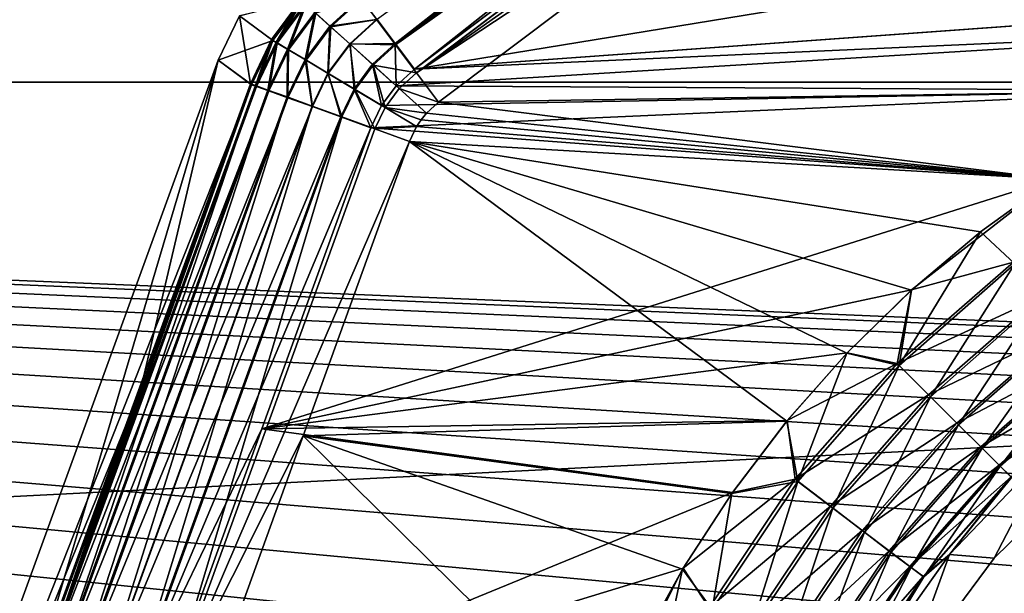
# Model space of a CAD drawing. Header units: metres. Extents: x -109 to 109, y -63 to 140.
# Tile 261 of 480: x -20.16 to -8.55, y 37.65 to 44.41. Entities that reach past the tile are written whole.
import ezdxf

# ---------------------------------------------------------------- set-up
doc = ezdxf.new("R2010")
doc.units = ezdxf.units.M
doc.layers.add('solid_502308_SW0001', color=7, linetype='CONTINUOUS')

msp = doc.modelspace()

# ---------------------------------------------------------------- linework, layer by layer
at = {"layer": 'solid_502308_SW0001'}
for points in [[(-15.945326, 44.416336, -14.64808), (-15.733354, 44.133297, -14.792255), (-4.826217, 52.683041, -14.486487)], [(-15.733354, 44.133297, -14.792255), (-4.652612, 52.455391, -14.602365), (-4.826217, 52.683041, -14.486487)], [(-4.669542, 52.488018, 14.442838), (-15.729599, 44.118385, 14.65292), (-15.952972, 44.416519, 14.424286)], [(-4.669542, 52.488018, 14.442838), (-4.639946, 52.449383, 14.467772), (-15.729599, 44.118385, 14.65292)], [(-15.733354, 44.133297, -14.792255), (-4.633039, 52.429565, -14.611343), (-4.652612, 52.455391, -14.602365)], [(-15.733354, 44.133297, -14.792255), (-15.506691, 43.830093, -14.842466), (-4.633039, 52.429565, -14.611343)], [(-4.639946, 52.449383, 14.467772), (-4.411606, 52.149494, 14.609216), (-15.729599, 44.118385, 14.65292)], [(-15.506691, 43.830093, -14.842466), (-4.429477, 52.159313, -14.660713), (-4.633039, 52.429565, -14.611343)], [(-4.411606, 52.149494, 14.609216), (-15.481988, 43.787464, 14.795164), (-15.729599, 44.118385, 14.65292)], [(-15.506691, 43.830093, -14.842466), (-9.964128, 47.996174, -14.786011), (-4.429477, 52.159313, -14.660713)], [(-4.411606, 52.149494, 14.609216), (-4.395741, 52.128567, 14.615961), (-15.481988, 43.787464, 14.795164)], [(-4.395741, 52.128567, 14.615961), (-4.140282, 51.788261, 14.674678), (-15.481988, 43.787464, 14.795164)], [(-4.140282, 51.788261, 14.674678), (-9.677472, 47.61515, 14.794038), (-15.481988, 43.787464, 14.795164)], [(-76.5, 43.676754, 18.243267), (76.5, 43.676754, 18.243267), (76.5, 51.408573, 18.0905)], [(-76.5, 51.408573, 18.0905), (-76.5, 43.676754, 18.243267), (76.5, 51.408573, 18.0905)], [(-76.5, 51.408573, -18.0905), (76.5, 51.408573, -18.0905), (76.5, 43.676754, -18.243267)], [(-76.5, 43.676754, -18.243267), (-76.5, 51.408573, -18.0905), (76.5, 43.676754, -18.243267)], [(-15.506691, 43.830093, -14.842466), (0, 44.956623, -14.833999), (9.964128, 47.996174, -14.786011)], [(-15.506691, 43.830093, -14.842466), (9.964128, 47.996174, -14.786011), (-9.964128, 47.996174, -14.786011)], [(-9.677472, 47.61515, 14.794038), (-15.221774, 43.439705, 14.844226), (-15.481988, 43.787464, 14.795164)], [(-6.124267, 43.579472, 14.843665), (-15.221774, 43.439705, 14.844226), (-9.677472, 47.61515, 14.794038)], [(-9.677472, 47.61515, 14.794038), (9.677472, 47.61515, 14.794038), (15.221774, 43.439705, 14.844226)], [(-9.677472, 47.61515, 14.794038), (15.221774, 43.439705, 14.844226), (2.086681, 44.803509, 14.835445)], [(-4.147206, 44.341969, 14.839244), (-9.677472, 47.61515, 14.794038), (-2.086681, 44.803509, 14.835445)], [(-6.124267, 43.579472, 14.843665), (-9.677472, 47.61515, 14.794038), (-4.147206, 44.341969, 14.839244)], [(-2.101227, 44.801338, -14.835465), (0, 44.956623, -14.833999), (-15.506691, 43.830093, -14.842466)], [(-2.101227, 44.801338, -14.835465), (-15.506691, 43.830093, -14.842466), (-4.15874, 44.33849, -14.839269)], [(-16.846066, 44.643929, 12.917192), (-17.191692, 44.178822, 12.91764), (-17.569244, 44.460121, 0)], [(-17.177412, 44.168705, -13.398754), (-16.831615, 44.633915, -13.397815), (-17.569244, 44.460121, 0)], [(-17.136778, 44.146858, 13.350184), (-17.191692, 44.178822, 12.91764), (-16.846066, 44.643929, 12.917192)], [(-17.123381, 44.137505, -13.775759), (-16.831615, 44.633915, -13.397815), (-17.177412, 44.168705, -13.398754)], [(-17.136778, 44.146858, 13.350184), (-16.846066, 44.643929, 12.917192), (-16.798325, 44.602089, 13.349507)], [(-17.002712, 44.067146, 13.758596), (-17.136778, 44.146858, 13.350184), (-16.798325, 44.602089, 13.349507)], [(-16.784603, 44.593018, -13.774535), (-16.831615, 44.633915, -13.397815), (-17.123381, 44.137505, -13.775759)], [(-16.784603, 44.593018, -13.774535), (-17.123381, 44.137505, -13.775759), (-16.98954, 44.058098, -14.124766)], [(-17.002712, 44.067146, 13.758596), (-16.798325, 44.602089, 13.349507), (-16.682169, 44.49823, 13.75773)], [(-16.668644, 44.489563, -14.123322), (-16.784603, 44.593018, -13.774535), (-16.98954, 44.058098, -14.124766)], [(-16.141428, 44.667641, 14.120183), (-16.503122, 44.337284, 14.122373), (-16.682169, 44.49823, 13.75773)], [(-16.491257, 44.330242, -14.421573), (-16.128868, 44.660862, -14.419286), (-16.668644, 44.489563, -14.123322)], [(-16.141428, 44.667641, 14.120183), (-15.952972, 44.416519, 14.424286), (-16.503122, 44.337284, 14.122373)], [(-16.491257, 44.330242, -14.421573), (-15.945326, 44.416336, -14.64808), (-16.128868, 44.660862, -14.419286)], [(-16.795879, 43.943481, 14.123363), (-17.002712, 44.067146, 13.758596), (-16.682169, 44.49823, 13.75773)], [(-16.668644, 44.489563, -14.123322), (-16.98954, 44.058098, -14.124766), (-16.784573, 43.935646, -14.423126)], [(-16.795879, 43.943481, 14.123363), (-16.682169, 44.49823, 13.75773), (-16.503122, 44.337284, 14.122373)], [(-16.491257, 44.330242, -14.421573), (-16.668644, 44.489563, -14.123322), (-16.784573, 43.935646, -14.423126)], [(-17.569244, 44.460121, 0), (-17.441135, 43.656887, 12.915329), (-17.818892, 43.937687)], [(-17.177412, 44.168705, -13.398754), (-17.569244, 44.460121, 0), (-17.818892, 43.937687)], [(-17.191692, 44.178822, 12.91764), (-17.441135, 43.656887, 12.915329), (-17.569244, 44.460121, 0)], [(-15.952972, 44.416519, 14.424286), (-16.269732, 44.126942, 14.426029), (-16.503122, 44.337284, 14.122373)], [(-16.263935, 44.125381, -14.649958), (-15.945326, 44.416336, -14.64808), (-16.491257, 44.330242, -14.421573)], [(-15.952972, 44.416519, 14.424286), (-15.729599, 44.118385, 14.65292), (-16.269732, 44.126942, 14.426029)], [(-16.263935, 44.125381, -14.649958), (-15.733354, 44.133297, -14.792255), (-15.945326, 44.416336, -14.64808)], [(-16.526159, 43.781769, 14.427052), (-16.795879, 43.943481, 14.123363), (-16.503122, 44.337284, 14.122373)], [(-16.491257, 44.330242, -14.421573), (-16.784573, 43.935646, -14.423126), (-16.521778, 43.778103, -14.651477)], [(-16.526159, 43.781769, 14.427052), (-16.503122, 44.337284, 14.122373), (-16.269732, 44.126942, 14.426029)], [(-16.263935, 44.125381, -14.649958), (-16.491257, 44.330242, -14.421573), (-16.521778, 43.778103, -14.651477)], [(-4.15874, 44.33849, -14.839269), (-15.506691, 43.830093, -14.842466), (-15.720608, 43.634251, -14.843425)], [(-4.15874, 44.33849, -14.839269), (-15.720608, 43.634251, -14.843425), (-6.12893, 43.577255, -14.843675)], [(-17.177412, 44.168705, -13.398754), (-17.818892, 43.937687), (-17.427032, 43.6464, -13.397526)], [(-17.381433, 43.636532, 13.348521), (-17.441135, 43.656887, 12.915329), (-17.191692, 44.178822, 12.91764)], [(-17.368425, 43.62603, -13.775173), (-17.177412, 44.168705, -13.398754), (-17.427032, 43.6464, -13.397526)], [(-17.136778, 44.146858, 13.350184), (-17.381433, 43.636532, 13.348521), (-17.191692, 44.178822, 12.91764)], [(-17.136778, 44.146858, 13.350184), (-17.234791, 43.583893, 13.757618), (-17.381433, 43.636532, 13.348521)], [(-17.368425, 43.62603, -13.775173), (-17.123381, 44.137505, -13.775759), (-17.177412, 44.168705, -13.398754)], [(-17.368425, 43.62603, -13.775173), (-17.221933, 43.573612, -14.124829), (-17.123381, 44.137505, -13.775759)], [(-17.002712, 44.067146, 13.758596), (-17.234791, 43.583893, 13.757618), (-17.136778, 44.146858, 13.350184)], [(-17.221933, 43.573612, -14.124829), (-16.98954, 44.058098, -14.124766), (-17.123381, 44.137505, -13.775759)], [(-16.20644, 43.589741, 14.655154), (-16.526159, 43.781769, 14.427052), (-16.269732, 44.126942, 14.426029)], [(-16.263935, 44.125381, -14.649958), (-16.521778, 43.778103, -14.651477), (-16.218214, 43.595684, -14.794995)], [(-15.729599, 44.118385, 14.65292), (-15.993137, 43.877235, 14.654206), (-16.269732, 44.126942, 14.426029)], [(-16.20644, 43.589741, 14.655154), (-16.269732, 44.126942, 14.426029), (-15.993137, 43.877235, 14.654206)], [(-16.001413, 43.888256, -14.79368), (-15.733354, 44.133297, -14.792255), (-16.263935, 44.125381, -14.649958)], [(-16.001413, 43.888256, -14.79368), (-16.263935, 44.125381, -14.649958), (-16.218214, 43.595684, -14.794995)], [(-15.720608, 43.634251, -14.843425), (-15.733354, 44.133297, -14.792255), (-16.001413, 43.888256, -14.79368)], [(-15.720608, 43.634251, -14.843425), (-15.506691, 43.830093, -14.842466), (-15.733354, 44.133297, -14.792255)], [(-17.002712, 44.067146, 13.758596), (-17.008036, 43.502029, 14.123018), (-17.234791, 43.583893, 13.757618)], [(-17.221933, 43.573612, -14.124829), (-16.997091, 43.492554, -14.423732), (-16.98954, 44.058098, -14.124766)], [(-16.795879, 43.943481, 14.123363), (-17.008036, 43.502029, 14.123018), (-17.002712, 44.067146, 13.758596)], [(-16.997091, 43.492554, -14.423732), (-16.784573, 43.935646, -14.423126), (-16.98954, 44.058098, -14.124766)], [(-15.729599, 44.118385, 14.65292), (-15.481988, 43.787464, 14.795164), (-15.993137, 43.877235, 14.654206)], [(-23.705898, 27.763269), (-17.818892, 43.937687), (-19.952206, 36.766148, 12.833363)], [(-17.427032, 43.6464, -13.397526), (-17.818892, 43.937687), (-23.705898, 27.763269)], [(-17.818892, 43.937687), (-18.695892, 40.211231, 12.898102), (-19.952206, 36.766148, 12.833363)], [(-17.818892, 43.937687), (-17.441135, 43.656887, 12.915329), (-18.695892, 40.211231, 12.898102)], [(-16.795879, 43.943481, 14.123363), (-16.712042, 43.394848, 14.427217), (-17.008036, 43.502029, 14.123018)], [(-16.997091, 43.492554, -14.423732), (-16.708538, 43.388134, -14.652425), (-16.784573, 43.935646, -14.423126)], [(-16.526159, 43.781769, 14.427052), (-16.712042, 43.394848, 14.427217), (-16.795879, 43.943481, 14.123363)], [(-16.708538, 43.388134, -14.652425), (-16.521778, 43.778103, -14.651477), (-16.784573, 43.935646, -14.423126)], [(-16.526159, 43.781769, 14.427052), (-16.360992, 43.267475, 14.655637), (-16.712042, 43.394848, 14.427217)], [(-16.708538, 43.388134, -14.652425), (-16.375055, 43.267151, -14.796021), (-16.521778, 43.778103, -14.651477)], [(-16.20644, 43.589741, 14.655154), (-16.360992, 43.267475, 14.655637), (-16.526159, 43.781769, 14.427052)], [(-16.375055, 43.267151, -14.796021), (-16.218214, 43.595684, -14.794995), (-16.521778, 43.778103, -14.651477)], [(-16.001413, 43.888256, -14.79368), (-16.218214, 43.595684, -14.794995), (-15.893577, 43.400131, -14.84437)], [(-15.852, 43.376568, 14.79677), (-16.20644, 43.589741, 14.655154), (-15.993137, 43.877235, 14.654206)], [(-15.720608, 43.634251, -14.843425), (-16.001413, 43.888256, -14.79368), (-15.893577, 43.400131, -14.84437)], [(-15.481988, 43.787464, 14.795164), (-15.68654, 43.600086, 14.796013), (-15.993137, 43.877235, 14.654206)], [(-15.852, 43.376568, 14.79677), (-15.993137, 43.877235, 14.654206), (-15.68654, 43.600086, 14.796013)], [(-15.481988, 43.787464, 14.795164), (-15.221774, 43.439705, 14.844226), (-15.68654, 43.600086, 14.796013)], [(-76.5, 35.943851, 18.161783), (76.5, 35.943851, 18.161783), (76.5, 43.676754, 18.243267)], [(-76.5, 43.676754, 18.243267), (-76.5, 35.943851, 18.161783), (76.5, 43.676754, 18.243267)], [(-8.65567, 35.943851, -18.161783), (-76.5, 35.943851, -18.161783), (-76.5, 43.676754, -18.243267)], [(-8.14819, 36.622463, -18.178312), (-8.65567, 35.943851, -18.161783), (-76.5, 43.676754, -18.243267)], [(-7.587639, 37.257935, -18.192156), (-8.14819, 36.622463, -18.178312), (-76.5, 43.676754, -18.243267)], [(-6.977654, 37.846157, -18.203558), (-7.587639, 37.257935, -18.192156), (-76.5, 43.676754, -18.243267)], [(-6.322176, 38.383308, -18.212786), (-6.977654, 37.846157, -18.203558), (-76.5, 43.676754, -18.243267)], [(-5.625448, 38.865891, -18.220112), (-6.322176, 38.383308, -18.212786), (-76.5, 43.676754, -18.243267)], [(-4.892006, 39.290745, -18.225807), (-5.625448, 38.865891, -18.220112), (-76.5, 43.676754, -18.243267)], [(-4.126618, 39.655087, -18.230127), (-4.892006, 39.290745, -18.225807), (-76.5, 43.676754, -18.243267)], [(-3.334249, 39.956532, -18.233309), (-4.126618, 39.655087, -18.230127), (-76.5, 43.676754, -18.243267)], [(-2.520051, 40.193092, -18.235556), (-3.334249, 39.956532, -18.233309), (-76.5, 43.676754, -18.243267)], [(-1.689348, 40.363205, -18.237036), (-2.520051, 40.193092, -18.235556), (-76.5, 43.676754, -18.243267)], [(-0.847574, 40.465733, -18.237873), (-1.689348, 40.363205, -18.237036), (-76.5, 43.676754, -18.243267)], [(0.000027, 40.500008, -18.238144), (-0.847574, 40.465733, -18.237873), (-76.5, 43.676754, -18.243267)], [(0.000027, 40.500008, -18.238144), (-76.5, 43.676754, -18.243267), (76.5, 43.676754, -18.243267)], [(-18.713226, 40.114246, -13.381552), (-17.427032, 43.6464, -13.397526), (-23.705898, 27.763269)], [(-19.945364, 36.552284, -13.695598), (-17.427032, 43.6464, -13.397526), (-18.713226, 40.114246, -13.381552)], [(-19.945364, 36.552284, -13.695598), (-17.368425, 43.62603, -13.775173), (-17.427032, 43.6464, -13.397526)], [(-19.945364, 36.552284, -13.695598), (-17.221933, 43.573612, -14.124829), (-17.368425, 43.62603, -13.775173)], [(-19.945364, 36.552284, -13.695598), (-19.800396, 36.490356, -14.04696), (-17.221933, 43.573612, -14.124829)], [(-19.895884, 36.734524, 13.269044), (-18.695892, 40.211231, 12.898102), (-17.441135, 43.656887, 12.915329)], [(-17.381433, 43.636532, 13.348521), (-19.895884, 36.734524, 13.269044), (-17.441135, 43.656887, 12.915329)], [(-17.381433, 43.636532, 13.348521), (-19.751244, 36.671165, 13.680207), (-19.895884, 36.734524, 13.269044)], [(-19.800396, 36.490356, -14.04696), (-16.997091, 43.492554, -14.423732), (-17.221933, 43.573612, -14.124829)], [(-17.381433, 43.636532, 13.348521), (-17.234791, 43.583893, 13.757618), (-19.751244, 36.671165, 13.680207)], [(-17.234791, 43.583893, 13.757618), (-19.525255, 36.579273, 14.046916), (-19.751244, 36.671165, 13.680207)], [(-17.234791, 43.583893, 13.757618), (-17.008036, 43.502029, 14.123018), (-19.525255, 36.579273, 14.046916)], [(-16.375055, 43.267151, -14.796021), (-16.018353, 43.137482, -14.845172), (-16.218214, 43.595684, -14.794995)], [(-16.20644, 43.589741, 14.655154), (-15.971695, 43.126034, 14.797337), (-16.360992, 43.267475, 14.655637)], [(-16.018353, 43.137482, -14.845172), (-15.893577, 43.400131, -14.84437), (-16.218214, 43.595684, -14.794995)], [(-15.852, 43.376568, 14.79677), (-15.971695, 43.126034, 14.797337), (-16.20644, 43.589741, 14.655154)], [(-6.12893, 43.577255, -14.843675), (-15.893577, 43.400131, -14.84437), (-16.018353, 43.137482, -14.845172)], [(-6.12893, 43.577255, -14.843675), (-16.018353, 43.137482, -14.845172), (-7.970193, 42.532673, -14.845976)], [(-6.12893, 43.577255, -14.843675), (-15.720608, 43.634251, -14.843425), (-15.893577, 43.400131, -14.84437)], [(-15.852, 43.376568, 14.79677), (-15.68654, 43.600086, 14.796013), (-15.363873, 43.309448, 14.844678)], [(-15.221774, 43.439705, 14.844226), (-15.363873, 43.309448, 14.844678), (-15.68654, 43.600086, 14.796013)], [(-7.969138, 42.533379, 14.845976), (-15.221774, 43.439705, 14.844226), (-6.124267, 43.579472, 14.843665)], [(-19.800396, 36.490356, -14.04696), (-19.575809, 36.4007, -14.346675), (-16.997091, 43.492554, -14.423732)], [(-19.575809, 36.4007, -14.346675), (-16.708538, 43.388134, -14.652425), (-16.997091, 43.492554, -14.423732)], [(-17.008036, 43.502029, 14.123018), (-19.228882, 36.463299, 14.351386), (-19.525255, 36.579273, 14.046916)], [(-17.008036, 43.502029, 14.123018), (-16.712042, 43.394848, 14.427217), (-19.228882, 36.463299, 14.351386)], [(-7.969138, 42.533379, 14.845976), (-15.363873, 43.309448, 14.844678), (-15.221774, 43.439705, 14.844226)], [(-19.575809, 36.4007, -14.346675), (-19.286407, 36.289223, -14.574986), (-16.708538, 43.388134, -14.652425)], [(-19.286407, 36.289223, -14.574986), (-16.375055, 43.267151, -14.796021), (-16.708538, 43.388134, -14.652425)], [(-16.712042, 43.394848, 14.427217), (-18.876495, 36.328857, 14.57885), (-19.228882, 36.463299, 14.351386)], [(-16.712042, 43.394848, 14.427217), (-16.360992, 43.267475, 14.655637), (-18.876495, 36.328857, 14.57885)], [(-15.480175, 43.151699, 14.845135), (-15.971695, 43.126034, 14.797337), (-15.852, 43.376568, 14.79677)], [(-15.425647, 43.233791, 14.84491), (-15.852, 43.376568, 14.79677), (-15.363873, 43.309448, 14.844678)], [(-15.425647, 43.233791, 14.84491), (-15.480175, 43.151699, 14.845135), (-15.852, 43.376568, 14.79677)], [(-19.286407, 36.289223, -14.574986), (-18.951267, 36.16328, -14.716846), (-16.375055, 43.267151, -14.796021)], [(-18.951267, 36.16328, -14.716846), (-16.018353, 43.137482, -14.845172), (-16.375055, 43.267151, -14.796021)], [(-16.360992, 43.267475, 14.655637), (-18.485184, 36.182484, 14.718278), (-18.876495, 36.328857, 14.57885)], [(-16.360992, 43.267475, 14.655637), (-15.971695, 43.126034, 14.797337), (-18.485184, 36.182484, 14.718278)], [(-7.969138, 42.533379, 14.845976), (-15.480175, 43.151699, 14.845135), (-15.425647, 43.233791, 14.84491)], [(-7.969138, 42.533379, 14.845976), (-15.425647, 43.233791, 14.84491), (-15.363873, 43.309448, 14.844678)], [(-18.951267, 36.16328, -14.716846), (-17.304546, 39.584164, -14.829102), (-16.018353, 43.137482, -14.845172)], [(-15.971695, 43.126034, 14.797337), (-15.562896, 42.977051, 14.845527), (-18.485184, 36.182484, 14.718278)], [(-7.970193, 42.532673, -14.845976), (-16.018353, 43.137482, -14.845172), (-17.304546, 39.584164, -14.829102)], [(-15.480175, 43.151699, 14.845135), (-15.562896, 42.977051, 14.845527), (-15.971695, 43.126034, 14.797337)], [(-7.969138, 42.533379, 14.845976), (-15.562896, 42.977051, 14.845527), (-15.480175, 43.151699, 14.845135)], [(-15.562896, 42.977051, 14.845527), (-16.817614, 39.503925, 14.82816), (-18.485184, 36.182484, 14.718278)], [(-11.115687, 39.676659, 14.830155), (-16.817614, 39.503925, 14.82816), (-15.562896, 42.977051, 14.845527)], [(-8.830299, 41.910213, 14.845287), (-15.562896, 42.977051, 14.845527), (-7.969138, 42.533379, 14.845976)], [(-9.644669, 41.224129, 14.842747), (-15.562896, 42.977051, 14.845527), (-8.830299, 41.910213, 14.845287)], [(-10.408038, 40.478214, 14.837865), (-15.562896, 42.977051, 14.845527), (-9.644669, 41.224129, 14.842747)], [(-11.115687, 39.676659, 14.830155), (-15.562896, 42.977051, 14.845527), (-10.408038, 40.478214, 14.837865)], [(-7.970193, 42.532673, -14.845976), (-17.304546, 39.584164, -14.829102), (-9.642605, 41.22599, -14.842756)], [(-8.441582, 41.554295, -14.789945), (-7.970193, 42.532673, -14.845976), (-9.642605, 41.22599, -14.842756)], [(-8.42658, 41.534012, 14.784404), (-8.830299, 41.910213, 14.845287), (-7.969138, 42.533379, 14.845976)], [(-9.788906, 40.333775, 14.776864), (-9.644669, 41.224129, 14.842747), (-8.830299, 41.910213, 14.845287)], [(-8.42658, 41.534012, 14.784404), (-9.788906, 40.333775, 14.776864), (-8.830299, 41.910213, 14.845287)], [(-9.812184, 40.357651, -14.784246), (-8.441582, 41.554295, -14.789945), (-9.642605, 41.22599, -14.842756)], [(-8.123952, 41.138569, -14.615659), (-8.441582, 41.554295, -14.789945), (-9.812184, 40.357651, -14.784246)], [(-9.42114, 39.965092, 14.59545), (-9.788906, 40.333775, 14.776864), (-8.42658, 41.534012, 14.784404)], [(-8.110043, 41.119755, 14.604723), (-9.42114, 39.965092, 14.59545), (-8.42658, 41.534012, 14.784404)], [(-9.642605, 41.22599, -14.842756), (-17.304546, 39.584164, -14.829102), (-10.403819, 40.482662, -14.8379)], [(-9.788906, 40.333775, 14.776864), (-10.408038, 40.478214, 14.837865), (-9.644669, 41.224129, 14.842747)], [(-9.812184, 40.357651, -14.784246), (-9.642605, 41.22599, -14.842756), (-10.403819, 40.482662, -14.8379)], [(-9.44274, 39.987213, -14.609963), (-8.123952, 41.138569, -14.615659), (-9.812184, 40.357651, -14.784246)], [(-7.837117, 40.76342, -14.330916), (-8.123952, 41.138569, -14.615659), (-9.44274, 39.987213, -14.609963)], [(-9.089957, 39.633987, 14.304287), (-9.42114, 39.965092, 14.59545), (-8.110043, 41.119755, 14.604723)], [(-7.824993, 40.746975, 14.315118), (-9.089957, 39.633987, 14.304287), (-8.110043, 41.119755, 14.604723)], [(-9.108815, 39.653286, -14.325225), (-7.837117, 40.76342, -14.330916), (-9.44274, 39.987213, -14.609963)], [(-7.595032, 40.447098, -13.949572), (-7.837117, 40.76342, -14.330916), (-9.108815, 39.653286, -14.325225)], [(-8.81147, 39.356567, 13.917541), (-9.089957, 39.633987, 14.304287), (-7.824993, 40.746975, 14.315118)], [(-7.585298, 40.433811, 13.929678), (-8.81147, 39.356567, 13.917541), (-7.824993, 40.746975, 14.315118)], [(-10.403819, 40.482662, -14.8379), (-17.304546, 39.584164, -14.829102), (-11.109376, 39.684387, -14.830242)], [(-10.984507, 38.965614, 14.761302), (-11.115687, 39.676659, 14.830155), (-10.408038, 40.478214, 14.837865)], [(-9.812184, 40.357651, -14.784246), (-10.403819, 40.482662, -14.8379), (-11.109376, 39.684387, -14.830242)], [(-9.788906, 40.333775, 14.776864), (-10.984507, 38.965614, 14.761302), (-10.408038, 40.478214, 14.837865)], [(-8.826655, 39.37212, -13.943885), (-7.595032, 40.447098, -13.949572), (-9.108815, 39.653286, -14.325225)], [(-7.409476, 40.204994, -13.490177), (-7.595032, 40.447098, -13.949572), (-8.826655, 39.37212, -13.943885)], [(-8.599228, 39.146332, 13.454027), (-8.81147, 39.356567, 13.917541), (-7.585298, 40.433811, 13.929678)], [(-7.402621, 40.195499, 13.467157), (-8.599228, 39.146332, 13.454027), (-7.585298, 40.433811, 13.929678)], [(-11.016097, 38.990276, -14.770235), (-9.812184, 40.357651, -14.784246), (-11.109376, 39.684387, -14.830242)], [(-9.44274, 39.987213, -14.609963), (-9.812184, 40.357651, -14.784246), (-11.016097, 38.990276, -14.770235)], [(-10.571759, 38.648914, 14.578458), (-10.984507, 38.965614, 14.761302), (-9.788906, 40.333775, 14.776864)], [(-9.42114, 39.965092, 14.59545), (-10.571759, 38.648914, 14.578458), (-9.788906, 40.333775, 14.776864)], [(-19.895884, 36.734524, 13.269044), (-19.952206, 36.766148, 12.833363), (-18.695892, 40.211231, 12.898102)], [(-8.60999, 39.157391, -13.484496), (-7.409476, 40.204994, -13.490177), (-8.826655, 39.37212, -13.943885)], [(-8.60999, 39.157391, -13.484496), (-7.289476, 40.048885, -12.975086), (-7.409476, 40.204994, -13.490177)], [(-8.463558, 39.013512, 12.9363), (-8.599228, 39.146332, 13.454027), (-7.402621, 40.195499, 13.467157)], [(-20.001158, 36.582401, -13.315748), (-18.713226, 40.114246, -13.381552), (-23.705898, 27.763269)], [(-19.945364, 36.552284, -13.695598), (-18.713226, 40.114246, -13.381552), (-20.001158, 36.582401, -13.315748)], [(-10.601089, 38.671707, -14.595959), (-9.44274, 39.987213, -14.609963), (-11.016097, 38.990276, -14.770235)], [(-9.108815, 39.653286, -14.325225), (-9.44274, 39.987213, -14.609963), (-10.601089, 38.671707, -14.595959)], [(-10.200069, 38.365345, 14.286014), (-10.571759, 38.648914, 14.578458), (-9.42114, 39.965092, 14.59545)], [(-9.089957, 39.633987, 14.304287), (-10.200069, 38.365345, 14.286014), (-9.42114, 39.965092, 14.59545)], [(-8.60999, 39.157391, -13.484496), (-8.46936, 39.019554, -12.969411), (-7.289476, 40.048885, -12.975086)], [(-11.109376, 39.684387, -14.830242), (-17.304546, 39.584164, -14.829102), (-11.755332, 38.835403, -14.819321)], [(-11.762776, 38.824806, 14.819166), (-16.817614, 39.503925, 14.82816), (-11.115687, 39.676659, 14.830155)], [(-10.984507, 38.965614, 14.761302), (-11.762776, 38.824806, 14.819166), (-11.115687, 39.676659, 14.830155)], [(-11.016097, 38.990276, -14.770235), (-11.109376, 39.684387, -14.830242), (-11.755332, 38.835403, -14.819321)], [(-10.225701, 38.38517, -14.311232), (-9.108815, 39.653286, -14.325225), (-10.601089, 38.671707, -14.595959)], [(-8.826655, 39.37212, -13.943885), (-9.108815, 39.653286, -14.325225), (-10.225701, 38.38517, -14.311232)], [(-9.88752, 38.1287, 13.898198), (-10.200069, 38.365345, 14.286014), (-9.089957, 39.633987, 14.304287)], [(-8.81147, 39.356567, 13.917541), (-9.88752, 38.1287, 13.898198), (-9.089957, 39.633987, 14.304287)], [(-18.951267, 36.16328, -14.716846), (-18.592478, 36.031166, -14.762904), (-17.304546, 39.584164, -14.829102)], [(-11.755332, 38.835403, -14.819321), (-17.304546, 39.584164, -14.829102), (-18.592478, 36.031166, -14.762904)], [(-16.817614, 39.503925, 14.82816), (-18.073965, 36.031166, 14.762904), (-18.485184, 36.182484, 14.718278)], [(-13.300772, 36.031166, 14.762904), (-18.073965, 36.031166, 14.762904), (-16.817614, 39.503925, 14.82816)], [(-12.344902, 37.928818, 14.804499), (-13.300772, 36.031166, 14.762904), (-16.817614, 39.503925, 14.82816)], [(-12.344902, 37.928818, 14.804499), (-16.817614, 39.503925, 14.82816), (-11.762776, 38.824806, 14.819166)], [(-9.908199, 38.144604, -13.929906), (-8.826655, 39.37212, -13.943885), (-10.225701, 38.38517, -14.311232)], [(-8.60999, 39.157391, -13.484496), (-8.826655, 39.37212, -13.943885), (-9.908199, 38.144604, -13.929906)], [(-8.667456, 38.058121), (-9.197535, 38.103737, 12.417472), (-7.989502, 39.365086, 12.429935)], [(-8.463558, 39.013512, 12.9363), (-7.989502, 39.365086, 12.429935), (-9.197535, 38.103737, 12.417472)], [(-7.989459, 39.365124, -12.429935), (-9.197295, 38.104027, -12.417476), (-8.667456, 38.058121)], [(-8.46936, 39.019554, -12.969411), (-9.197295, 38.104027, -12.417476), (-7.989459, 39.365124, -12.429935)], [(-7.989459, 39.365124, -12.429935), (-8.667456, 38.058121), (-7.394365, 39.307575)], [(-7.394365, 39.307575), (-8.667456, 38.058121), (-7.989502, 39.365086, 12.429935)], [(-9.649319, 37.950493, 13.43388), (-9.88752, 38.1287, 13.898198), (-8.81147, 39.356567, 13.917541)], [(-8.599228, 39.146332, 13.454027), (-9.649319, 37.950493, 13.43388), (-8.81147, 39.356567, 13.917541)], [(-9.66403, 37.961712, -13.470535), (-8.60999, 39.157391, -13.484496), (-9.908199, 38.144604, -13.929906)], [(-9.66403, 37.961712, -13.470535), (-8.46936, 39.019554, -12.969411), (-8.60999, 39.157391, -13.484496)], [(-9.497055, 37.83939, 12.91565), (-9.649319, 37.950493, 13.43388), (-8.599228, 39.146332, 13.454027)], [(-8.463558, 39.013512, 12.9363), (-9.497055, 37.83939, 12.91565), (-8.599228, 39.146332, 13.454027)], [(-9.66403, 37.961712, -13.470535), (-9.505075, 37.845394, -12.95547), (-8.46936, 39.019554, -12.969411)], [(-8.46936, 39.019554, -12.969411), (-9.505075, 37.845394, -12.95547), (-9.197295, 38.104027, -12.417476)], [(-11.016097, 38.990276, -14.770235), (-11.755332, 38.835403, -14.819321), (-12.338088, 37.940155, -14.804704)], [(-12.031625, 37.475391, -14.745392), (-11.016097, 38.990276, -14.770235), (-12.338088, 37.940155, -14.804704)], [(-10.601089, 38.671707, -14.595959), (-11.016097, 38.990276, -14.770235), (-12.031625, 37.475391, -14.745392)], [(-10.984507, 38.965614, 14.761302), (-11.993272, 37.453037, 14.735457), (-11.762776, 38.824806, 14.819166)], [(-11.542555, 37.193848, 14.551708), (-11.993272, 37.453037, 14.735457), (-10.984507, 38.965614, 14.761302)], [(-10.571759, 38.648914, 14.578458), (-11.542555, 37.193848, 14.551708), (-10.984507, 38.965614, 14.761302)], [(-8.463558, 39.013512, 12.9363), (-9.197535, 38.103737, 12.417472), (-9.497055, 37.83939, 12.91565)], [(-11.755332, 38.835403, -14.819321), (-18.592478, 36.031166, -14.762904), (-12.338088, 37.940155, -14.804704)], [(-11.993272, 37.453037, 14.735457), (-12.344902, 37.928818, 14.804499), (-11.762776, 38.824806, 14.819166)], [(-11.578176, 37.214417, -14.571132), (-10.601089, 38.671707, -14.595959), (-12.031625, 37.475391, -14.745392)], [(-10.225701, 38.38517, -14.311232), (-10.601089, 38.671707, -14.595959), (-11.578176, 37.214417, -14.571132)], [(-11.136673, 36.962856, 14.258462), (-11.542555, 37.193848, 14.551708), (-10.571759, 38.648914, 14.578458)], [(-10.200069, 38.365345, 14.286014), (-11.136673, 36.962856, 14.258462), (-10.571759, 38.648914, 14.578458)], [(-11.167823, 36.980656, -14.28643), (-10.225701, 38.38517, -14.311232), (-11.578176, 37.214417, -14.571132)], [(-9.908199, 38.144604, -13.929906), (-10.225701, 38.38517, -14.311232), (-11.167823, 36.980656, -14.28643)], [(-10.795372, 36.771313, 13.869987), (-11.136673, 36.962856, 14.258462), (-10.200069, 38.365345, 14.286014)], [(-9.88752, 38.1287, 13.898198), (-10.795372, 36.771313, 13.869987), (-10.200069, 38.365345, 14.286014)], [(-10.820532, 36.785477, -13.905137), (-9.908199, 38.144604, -13.929906), (-11.167823, 36.980656, -14.28643)], [(-9.66403, 37.961712, -13.470535), (-9.908199, 38.144604, -13.929906), (-10.820532, 36.785477, -13.905137)], [(-10.535258, 36.628529, 13.405181), (-10.795372, 36.771313, 13.869987), (-9.88752, 38.1287, 13.898198)], [(-9.649319, 37.950493, 13.43388), (-10.535258, 36.628529, 13.405181), (-9.88752, 38.1287, 13.898198)], [(-9.731447, 36.62772), (-10.207394, 36.680573, 12.392159), (-9.197535, 38.103737, 12.417472)], [(-9.497055, 37.83939, 12.91565), (-9.197535, 38.103737, 12.417472), (-10.207394, 36.680573, 12.392159)], [(-9.197295, 38.104027, -12.417476), (-10.207151, 36.680973, -12.392167), (-9.731447, 36.62772)], [(-9.505075, 37.845394, -12.95547), (-10.207151, 36.680973, -12.392167), (-9.197295, 38.104027, -12.417476)], [(-9.197295, 38.104027, -12.417476), (-9.731447, 36.62772), (-8.667456, 38.058121)], [(-8.667456, 38.058121), (-9.731447, 36.62772), (-9.197535, 38.103737, 12.417472)], [(-12.338088, 37.940155, -14.804704), (-18.592478, 36.031166, -14.762904), (-12.85432, 37.00351, -14.786004)], [(-12.344902, 37.928818, 14.804499), (-12.798355, 35.82198, 14.697416), (-13.300772, 36.031166, 14.762904)], [(-12.031625, 37.475391, -14.745392), (-12.338088, 37.940155, -14.804704), (-12.85432, 37.00351, -14.786004)], [(-11.993272, 37.453037, 14.735457), (-12.798355, 35.82198, 14.697416), (-12.344902, 37.928818, 14.804499)], [(-10.5532, 36.638382, -13.445806), (-9.66403, 37.961712, -13.470535), (-10.820532, 36.785477, -13.905137)], [(-10.5532, 36.638382, -13.445806), (-9.505075, 37.845394, -12.95547), (-9.66403, 37.961712, -13.470535)], [(-10.368988, 36.541458, 12.886662), (-10.535258, 36.628529, 13.405181), (-9.649319, 37.950493, 13.43388)], [(-9.497055, 37.83939, 12.91565), (-10.368988, 36.541458, 12.886662), (-9.649319, 37.950493, 13.43388)], [(-10.5532, 36.638382, -13.445806), (-10.378835, 36.54652, -12.930784), (-9.505075, 37.845394, -12.95547)], [(-9.505075, 37.845394, -12.95547), (-10.378835, 36.54652, -12.930784), (-10.207151, 36.680973, -12.392167)], [(-9.497055, 37.83939, 12.91565), (-10.207394, 36.680573, 12.392159), (-10.368988, 36.541458, 12.886662)]]:
    msp.add_3dface(points, dxfattribs=at)

doc.saveas('drawing.dxf')
